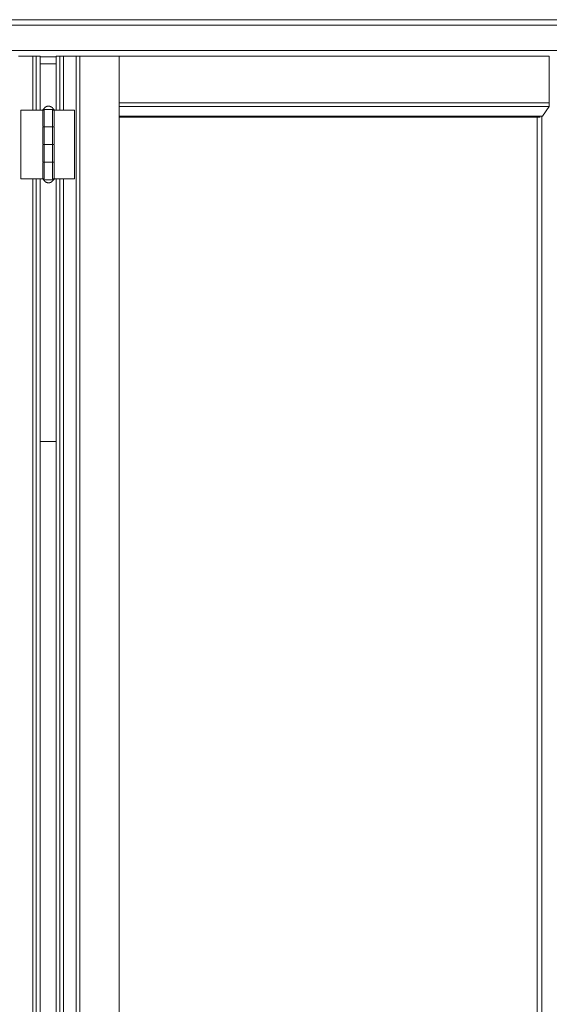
# Model space of a CAD drawing. Header units: inches. Extents: x 424 to 2043, y -237 to 445.
# Tile 938 of 965: x 1002.698 to 1003.451, y 219.55 to 220.95. Entities that reach past the tile are written whole.
import ezdxf

# ---------------------------------------------------------------- set-up
doc = ezdxf.new("R2010")
doc.units = ezdxf.units.IN
doc.header["$MEASUREMENT"] = 0
doc.layers.add('A-DOOR', color=31, linetype='Continuous', lineweight=9)
doc.layers.add('A-WALL', color=113, linetype='Continuous', lineweight=9)

# ---------------------------------------------------------------- blocks, each defined once
blk = doc.blocks.new('5-panel_Bi-fold_external_door_10806 - Type 1-V59-Section 2')
at = {"layer": 'A-DOOR'}
for p, q in [((50.9536, 4.4), (46.0463, 4.4)), ((50.9536, 4.392), (46.0463, 4.392)), ((46.0453, 4.356), (50.9526, 4.356)), ((48.6278, 4.348), (48.6481, 4.348)), ((48.6481, 4.348), (48.6528, 4.348)), ((48.6481, 4.348), (48.6481, 4.2715)), ((48.6528, 4.348), (48.6587, 4.348)), ((48.6528, 4.2715), (48.6528, 4.348)), ((48.6587, 4.348), (48.6587, 4.2715)), ((48.6811, 4.3474), (48.6587, 4.3474)), ((48.6811, 4.348), (48.6865, 4.348)), ((48.6811, 4.2715), (48.6811, 4.348)), ((48.6865, 4.348), (48.6917, 4.348)), ((48.6865, 4.348), (48.6865, 4.2715)), ((48.6917, 4.348), (48.7095, 4.348)), ((48.6917, 4.2715), (48.6917, 4.348)), ((48.7095, 4.348), (48.7149, 4.348)), ((48.7095, 1.6), (48.7095, 4.348)), ((48.7149, 4.348), (48.7709, 4.348)), ((48.7149, 1.6), (48.7149, 4.348)), ((48.7709, 1.6), (48.7709, 4.348)), ((49.3816, 4.348), (48.7709, 4.348)), ((49.3816, 4.348), (49.3816, 4.2816)), ((48.6811, 4.337), (48.6587, 4.337)), ((48.6311, 4.2715), (48.6328, 4.2715)), ((48.6311, 4.1735), (48.6311, 4.2715)), ((48.6328, 4.2715), (48.6349, 4.2715)), ((48.6349, 4.2715), (48.6465, 4.2715)), ((48.6465, 4.2715), (48.6488, 4.2715)), ((48.6488, 4.2715), (48.6512, 4.2715)), ((48.6512, 4.2715), (48.6528, 4.2715)), ((48.6528, 4.2715), (48.6587, 4.2715)), ((48.6587, 4.2715), (48.6643, 4.2715)), ((48.6624, 4.2715), (48.6624, 4.2485)), ((48.6701, 4.2725), (48.6642, 4.2725)), ((48.6643, 4.2715), (48.6643, 4.1735)), ((48.6766, 4.2725), (48.6701, 4.2725)), ((48.676, 4.2715), (48.6811, 4.2715)), ((48.676, 4.1735), (48.676, 4.2715)), ((48.6784, 4.2485), (48.6784, 4.2715)), ((48.6811, 4.2715), (48.6865, 4.2715)), ((48.6865, 4.2715), (48.6881, 4.2715)), ((48.6881, 4.2715), (48.6904, 4.2715)), ((48.6904, 4.2715), (48.6927, 4.2715)), ((48.6927, 4.2715), (48.7033, 4.2715)), ((48.7033, 4.2715), (48.7054, 4.2715)), ((48.7054, 4.2715), (48.7072, 4.2715)), ((48.7072, 4.2715), (48.7072, 4.1735)), ((49.3816, 4.2816), (48.7709, 4.2816)), ((49.3816, 4.2766), (48.7709, 4.2766)), ((49.3816, 4.2766), (49.3722, 4.2627)), ((49.3816, 4.2816), (49.3816, 4.2766)), ((49.3722, 4.2627), (48.7709, 4.2627)), ((49.369, 4.2614), (48.7709, 4.2614)), ((49.3649, 4.2614), (49.3649, 1.7031)), ((49.3713, 4.2627), (49.3713, 1.7018)), ((48.6624, 4.2465), (48.6624, 4.2235)), ((48.6642, 4.2475), (48.6701, 4.2475)), ((48.6707, 4.2475), (48.6645, 4.2475)), ((48.6701, 4.2475), (48.6752, 4.2475)), ((48.6762, 4.2475), (48.6707, 4.2475)), ((48.6784, 4.2235), (48.6784, 4.2465)), ((48.6624, 4.2215), (48.6624, 4.1985)), ((48.6642, 4.2225), (48.6701, 4.2225)), ((48.6707, 4.2225), (48.6645, 4.2225)), ((48.6701, 4.2225), (48.6752, 4.2225)), ((48.6762, 4.2225), (48.6707, 4.2225)), ((48.6784, 4.1985), (48.6784, 4.2215)), ((48.6624, 4.1965), (48.6624, 4.1735)), ((48.6642, 4.1975), (48.6701, 4.1975)), ((48.6707, 4.1975), (48.6645, 4.1975)), ((48.6701, 4.1975), (48.6752, 4.1975)), ((48.6762, 4.1975), (48.6707, 4.1975)), ((48.6784, 4.1735), (48.6784, 4.1965)), ((48.6328, 4.1735), (48.6311, 4.1735)), ((48.6349, 4.1735), (48.6328, 4.1735)), ((48.6465, 4.1735), (48.6349, 4.1735)), ((48.6488, 4.1735), (48.6465, 4.1735)), ((48.6481, 4.1735), (48.6481, 2.849)), ((48.6512, 4.1735), (48.6488, 4.1735)), ((48.6528, 4.1735), (48.6512, 4.1735)), ((48.6587, 4.1735), (48.6528, 4.1735)), ((48.6528, 2.849), (48.6528, 4.1735)), ((48.6643, 4.1735), (48.6587, 4.1735)), ((48.6587, 4.1735), (48.6587, 2.849)), ((48.6642, 4.1725), (48.6701, 4.1725)), ((48.6701, 4.1725), (48.6766, 4.1725)), ((48.6811, 4.1735), (48.676, 4.1735)), ((48.6811, 2.849), (48.6811, 4.1735)), ((48.6865, 4.1735), (48.6811, 4.1735)), ((48.6881, 4.1735), (48.6865, 4.1735)), ((48.6865, 4.1735), (48.6865, 2.849)), ((48.6904, 4.1735), (48.6881, 4.1735)), ((48.6927, 4.1735), (48.6904, 4.1735)), ((48.6917, 2.849), (48.6917, 4.1735)), ((48.7033, 4.1735), (48.6927, 4.1735)), ((48.7054, 4.1735), (48.7033, 4.1735)), ((48.7072, 4.1735), (48.7054, 4.1735))]:
    blk.add_line(p, q, dxfattribs=at)
at = {"layer": 'A-DOOR', "flags": 128}
for points in [[(48.6624, 4.2715), (48.6624, 4.2716), (48.6624, 4.2716), (48.6624, 4.2717), (48.6624, 4.2717), (48.6624, 4.2717), (48.6624, 4.2718), (48.6624, 4.2718), (48.6625, 4.2719), (48.6625, 4.2719), (48.6625, 4.2719), (48.6625, 4.272), (48.6625, 4.272), (48.6625, 4.272), (48.6626, 4.2721), (48.6626, 4.2721), (48.6626, 4.2721), (48.6626, 4.2722), (48.6627, 4.2722), (48.6627, 4.2722), (48.6627, 4.2723), (48.6627, 4.2723), (48.6628, 4.2723), (48.6628, 4.2723), (48.6628, 4.2724), (48.6629, 4.2724), (48.6629, 4.2724), (48.6629, 4.2724), (48.663, 4.2724), (48.663, 4.2725), (48.663, 4.2725), (48.6631, 4.2725), (48.6631, 4.2725), (48.6632, 4.2725), (48.6632, 4.2725), (48.6632, 4.2725), (48.6633, 4.2725), (48.6633, 4.2725), (48.6634, 4.2725), (48.6634, 4.2725), (48.6634, 4.2725)], [(48.6634, 4.2725), (48.6635, 4.2728), (48.6637, 4.2731), (48.6638, 4.2734), (48.664, 4.2736), (48.6642, 4.2739), (48.6644, 4.2741), (48.6646, 4.2743), (48.6648, 4.2746), (48.665, 4.2748), (48.6652, 4.275), (48.6654, 4.2752), (48.6657, 4.2754), (48.6659, 4.2756), (48.6662, 4.2758), (48.6664, 4.2759), (48.6667, 4.2761), (48.667, 4.2762), (48.6673, 4.2764), (48.6675, 4.2765), (48.6678, 4.2766), (48.6681, 4.2767), (48.6684, 4.2768), (48.6687, 4.2768), (48.669, 4.2769), (48.6693, 4.277), (48.6696, 4.277), (48.6699, 4.277), (48.6702, 4.277), (48.6704, 4.277)], [(48.6701, 4.2725), (48.6698, 4.2725), (48.6695, 4.2725), (48.6693, 4.2725), (48.669, 4.2725), (48.6687, 4.2725), (48.6684, 4.2725), (48.6682, 4.2725), (48.6679, 4.2725), (48.6677, 4.2725), (48.6674, 4.2725), (48.6672, 4.2725), (48.6669, 4.2725), (48.6667, 4.2725), (48.6664, 4.2725), (48.6662, 4.2725), (48.666, 4.2725), (48.6658, 4.2725), (48.6656, 4.2725), (48.6654, 4.2725), (48.6652, 4.2725), (48.665, 4.2725), (48.6648, 4.2725), (48.6647, 4.2725), (48.6645, 4.2725), (48.6644, 4.2725), (48.6642, 4.2725), (48.6641, 4.2725), (48.664, 4.2725), (48.6639, 4.2725), (48.6638, 4.2725), (48.6637, 4.2725), (48.6636, 4.2725), (48.6636, 4.2725), (48.6635, 4.2725), (48.6635, 4.2725), (48.6634, 4.2725), (48.6634, 4.2725), (48.6634, 4.2725)], [(48.6634, 4.2725), (48.6634, 4.2725), (48.6634, 4.2725), (48.6635, 4.2725), (48.6635, 4.2725), (48.6635, 4.2725), (48.6636, 4.2725), (48.6637, 4.2725), (48.6638, 4.2725), (48.6639, 4.2725), (48.664, 4.2725), (48.6641, 4.2725), (48.6642, 4.2725), (48.6643, 4.2725), (48.6645, 4.2725), (48.6646, 4.2725), (48.6648, 4.2725), (48.665, 4.2725)], [(48.6774, 4.2725), (48.6774, 4.2725), (48.6774, 4.2725), (48.6774, 4.2725), (48.6773, 4.2725), (48.6773, 4.2725), (48.6772, 4.2725), (48.6771, 4.2725), (48.6771, 4.2725), (48.677, 4.2725), (48.6769, 4.2725), (48.6767, 4.2725), (48.6766, 4.2725), (48.6765, 4.2725), (48.6763, 4.2725), (48.6762, 4.2725), (48.676, 4.2725), (48.6759, 4.2725), (48.6757, 4.2725), (48.6755, 4.2725), (48.6753, 4.2725), (48.6751, 4.2725), (48.6749, 4.2725), (48.6746, 4.2725), (48.6744, 4.2725), (48.6742, 4.2725), (48.674, 4.2725), (48.6737, 4.2725), (48.6735, 4.2725), (48.6732, 4.2725), (48.6729, 4.2725), (48.6727, 4.2725), (48.6724, 4.2725), (48.6721, 4.2725), (48.6719, 4.2725), (48.6716, 4.2725), (48.6713, 4.2725), (48.671, 4.2725), (48.6708, 4.2725), (48.6705, 4.2725), (48.6702, 4.2725), (48.6701, 4.2725)], [(48.6704, 4.277), (48.6707, 4.277), (48.671, 4.277), (48.6713, 4.277), (48.6716, 4.2769), (48.6719, 4.2769), (48.6722, 4.2768), (48.6725, 4.2767), (48.6728, 4.2766), (48.6731, 4.2765), (48.6734, 4.2764), (48.6737, 4.2763), (48.674, 4.2762), (48.6742, 4.276), (48.6745, 4.2759), (48.6748, 4.2757), (48.675, 4.2755), (48.6752, 4.2753), (48.6755, 4.2751), (48.6757, 4.2749), (48.6759, 4.2747), (48.6761, 4.2745), (48.6763, 4.2742), (48.6765, 4.274), (48.6767, 4.2738), (48.6769, 4.2735), (48.677, 4.2732), (48.6772, 4.273), (48.6773, 4.2727), (48.6774, 4.2725)], [(48.676, 4.2725), (48.6762, 4.2725), (48.6763, 4.2725), (48.6765, 4.2725), (48.6766, 4.2725), (48.6767, 4.2725), (48.6768, 4.2725), (48.6769, 4.2725), (48.677, 4.2725), (48.6771, 4.2725), (48.6772, 4.2725), (48.6773, 4.2725), (48.6773, 4.2725), (48.6774, 4.2725), (48.6774, 4.2725), (48.6774, 4.2725), (48.6774, 4.2725)], [(48.6774, 4.2725), (48.6774, 4.2725), (48.6775, 4.2725), (48.6775, 4.2725), (48.6776, 4.2725), (48.6776, 4.2725), (48.6776, 4.2725), (48.6777, 4.2725), (48.6777, 4.2725), (48.6778, 4.2725), (48.6778, 4.2725), (48.6778, 4.2724), (48.6779, 4.2724), (48.6779, 4.2724), (48.6779, 4.2724), (48.678, 4.2724), (48.678, 4.2723), (48.678, 4.2723), (48.6781, 4.2723), (48.6781, 4.2723), (48.6781, 4.2722), (48.6782, 4.2722), (48.6782, 4.2722), (48.6782, 4.2721), (48.6782, 4.2721), (48.6782, 4.2721), (48.6783, 4.272), (48.6783, 4.272), (48.6783, 4.272), (48.6783, 4.2719), (48.6783, 4.2719), (48.6784, 4.2719), (48.6784, 4.2718), (48.6784, 4.2718), (48.6784, 4.2717), (48.6784, 4.2717), (48.6784, 4.2717), (48.6784, 4.2716), (48.6784, 4.2716), (48.6784, 4.2715), (48.6784, 4.2715)], [(48.6634, 4.2475), (48.6634, 4.2475), (48.6633, 4.2475), (48.6633, 4.2475), (48.6632, 4.2476), (48.6632, 4.2476), (48.6632, 4.2476), (48.6631, 4.2476), (48.6631, 4.2476), (48.6631, 4.2476), (48.663, 4.2476), (48.663, 4.2476), (48.6629, 4.2477), (48.6629, 4.2477), (48.6629, 4.2477), (48.6628, 4.2477), (48.6628, 4.2477), (48.6628, 4.2478), (48.6627, 4.2478), (48.6627, 4.2478), (48.6627, 4.2478), (48.6627, 4.2479), (48.6626, 4.2479), (48.6626, 4.2479), (48.6626, 4.248), (48.6626, 4.248), (48.6625, 4.248), (48.6625, 4.2481), (48.6625, 4.2481), (48.6625, 4.2481), (48.6625, 4.2482), (48.6625, 4.2482), (48.6624, 4.2483), (48.6624, 4.2483), (48.6624, 4.2483), (48.6624, 4.2484), (48.6624, 4.2484), (48.6624, 4.2484), (48.6624, 4.2485), (48.6624, 4.2485), (48.6624, 4.2485)], [(48.6624, 4.2465), (48.6624, 4.2466), (48.6624, 4.2466), (48.6624, 4.2467), (48.6624, 4.2467), (48.6624, 4.2467), (48.6624, 4.2468), (48.6624, 4.2468), (48.6625, 4.2469), (48.6625, 4.2469), (48.6625, 4.2469), (48.6625, 4.247), (48.6625, 4.247), (48.6625, 4.247), (48.6626, 4.2471), (48.6626, 4.2471), (48.6626, 4.2471), (48.6626, 4.2472), (48.6627, 4.2472), (48.6627, 4.2472), (48.6627, 4.2473), (48.6627, 4.2473), (48.6628, 4.2473), (48.6628, 4.2473), (48.6628, 4.2474), (48.6629, 4.2474), (48.6629, 4.2474), (48.6629, 4.2474), (48.663, 4.2474), (48.663, 4.2475), (48.663, 4.2475), (48.6631, 4.2475), (48.6631, 4.2475), (48.6632, 4.2475), (48.6632, 4.2475), (48.6632, 4.2475), (48.6633, 4.2475), (48.6633, 4.2475), (48.6634, 4.2475), (48.6634, 4.2475), (48.6634, 4.2475)], [(48.6707, 4.2475), (48.6704, 4.2475), (48.6702, 4.2475), (48.6699, 4.2475), (48.6696, 4.2475), (48.6693, 4.2475), (48.669, 4.2475), (48.6688, 4.2475), (48.6685, 4.2475), (48.6682, 4.2475), (48.668, 4.2475), (48.6677, 4.2475), (48.6674, 4.2475), (48.6672, 4.2475), (48.667, 4.2475), (48.6667, 4.2475), (48.6665, 4.2475), (48.6662, 4.2475), (48.666, 4.2475), (48.6658, 4.2475), (48.6656, 4.2475), (48.6654, 4.2475), (48.6652, 4.2475), (48.665, 4.2475), (48.6649, 4.2475), (48.6647, 4.2475), (48.6645, 4.2475), (48.6644, 4.2475), (48.6642, 4.2475), (48.6641, 4.2475), (48.664, 4.2475), (48.6639, 4.2475), (48.6638, 4.2475), (48.6637, 4.2475), (48.6636, 4.2475), (48.6636, 4.2475), (48.6635, 4.2475), (48.6635, 4.2475), (48.6634, 4.2475), (48.6634, 4.2475), (48.6634, 4.2475)], [(48.6634, 4.2475), (48.6634, 4.2475), (48.6634, 4.2475), (48.6635, 4.2475), (48.6635, 4.2475), (48.6635, 4.2475), (48.6636, 4.2475), (48.6637, 4.2475), (48.6638, 4.2475), (48.6639, 4.2475), (48.664, 4.2475), (48.6641, 4.2475), (48.6642, 4.2475), (48.6643, 4.2475), (48.6645, 4.2475), (48.6646, 4.2475), (48.6648, 4.2475), (48.665, 4.2475), (48.6651, 4.2475), (48.6653, 4.2475), (48.6655, 4.2475), (48.6657, 4.2475), (48.6659, 4.2475), (48.6662, 4.2475), (48.6664, 4.2475), (48.6666, 4.2475), (48.6669, 4.2475), (48.6671, 4.2475), (48.6674, 4.2475), (48.6676, 4.2475), (48.6679, 4.2475), (48.6681, 4.2475), (48.6684, 4.2475), (48.6687, 4.2475), (48.6689, 4.2475), (48.6692, 4.2475), (48.6695, 4.2475), (48.6698, 4.2475), (48.6701, 4.2475), (48.6701, 4.2475)], [(48.6701, 4.2475), (48.6698, 4.2475), (48.6695, 4.2475), (48.6693, 4.2475), (48.669, 4.2475), (48.6687, 4.2475), (48.6684, 4.2475), (48.6682, 4.2475), (48.6679, 4.2475), (48.6677, 4.2475), (48.6674, 4.2475), (48.6672, 4.2475), (48.6669, 4.2475), (48.6667, 4.2475), (48.6664, 4.2475), (48.6662, 4.2475), (48.666, 4.2475), (48.6658, 4.2475), (48.6656, 4.2475), (48.6654, 4.2475), (48.6652, 4.2475), (48.665, 4.2475), (48.6648, 4.2475), (48.6647, 4.2475), (48.6645, 4.2475), (48.6644, 4.2475), (48.6642, 4.2475), (48.6641, 4.2475), (48.664, 4.2475), (48.6639, 4.2475), (48.6638, 4.2475), (48.6637, 4.2475), (48.6636, 4.2475), (48.6636, 4.2475), (48.6635, 4.2475), (48.6635, 4.2475), (48.6634, 4.2475), (48.6634, 4.2475), (48.6634, 4.2475)], [(48.6634, 4.2475), (48.6634, 4.2475), (48.6634, 4.2475), (48.6635, 4.2475), (48.6635, 4.2475), (48.6635, 4.2475), (48.6636, 4.2475), (48.6637, 4.2475), (48.6638, 4.2475), (48.6639, 4.2475), (48.664, 4.2475), (48.6641, 4.2475), (48.6642, 4.2475), (48.6643, 4.2475), (48.6645, 4.2475), (48.6646, 4.2475), (48.6648, 4.2475), (48.665, 4.2475), (48.6651, 4.2475), (48.6653, 4.2475), (48.6655, 4.2475), (48.6657, 4.2475), (48.6659, 4.2475), (48.6662, 4.2475), (48.6664, 4.2475), (48.6666, 4.2475), (48.6669, 4.2475), (48.6671, 4.2475), (48.6674, 4.2475), (48.6676, 4.2475), (48.6679, 4.2475), (48.6681, 4.2475), (48.6684, 4.2475), (48.6687, 4.2475), (48.6689, 4.2475), (48.6692, 4.2475), (48.6695, 4.2475), (48.6698, 4.2475), (48.6701, 4.2475), (48.6703, 4.2475), (48.6706, 4.2475), (48.6707, 4.2475)], [(48.6701, 4.2475), (48.6704, 4.2475), (48.6707, 4.2475), (48.6709, 4.2475), (48.6712, 4.2475), (48.6715, 4.2475), (48.6718, 4.2475), (48.672, 4.2475), (48.6723, 4.2475), (48.6726, 4.2475), (48.6728, 4.2475), (48.6731, 4.2475), (48.6734, 4.2475), (48.6736, 4.2475), (48.6739, 4.2475), (48.6741, 4.2475), (48.6743, 4.2475), (48.6746, 4.2475), (48.6748, 4.2475), (48.675, 4.2475), (48.6752, 4.2475), (48.6754, 4.2475), (48.6756, 4.2475), (48.6758, 4.2475), (48.676, 4.2475), (48.6761, 4.2475), (48.6763, 4.2475), (48.6764, 4.2475), (48.6766, 4.2475), (48.6767, 4.2475), (48.6768, 4.2475), (48.6769, 4.2475), (48.677, 4.2475), (48.6771, 4.2475), (48.6772, 4.2475), (48.6772, 4.2475), (48.6773, 4.2475), (48.6773, 4.2475), (48.6774, 4.2475), (48.6774, 4.2475), (48.6774, 4.2475)], [(48.6774, 4.2475), (48.6774, 4.2475), (48.6774, 4.2475), (48.6774, 4.2475), (48.6773, 4.2475), (48.6773, 4.2475), (48.6772, 4.2475), (48.6771, 4.2475), (48.6771, 4.2475), (48.677, 4.2475), (48.6769, 4.2475), (48.6767, 4.2475), (48.6766, 4.2475), (48.6765, 4.2475), (48.6763, 4.2475), (48.6762, 4.2475), (48.676, 4.2475), (48.6759, 4.2475), (48.6757, 4.2475), (48.6755, 4.2475), (48.6753, 4.2475), (48.6751, 4.2475), (48.6749, 4.2475), (48.6746, 4.2475), (48.6744, 4.2475), (48.6742, 4.2475), (48.674, 4.2475), (48.6737, 4.2475), (48.6735, 4.2475), (48.6732, 4.2475), (48.6729, 4.2475), (48.6727, 4.2475), (48.6724, 4.2475), (48.6721, 4.2475), (48.6719, 4.2475), (48.6716, 4.2475), (48.6713, 4.2475), (48.671, 4.2475), (48.6708, 4.2475), (48.6705, 4.2475), (48.6702, 4.2475), (48.6701, 4.2475)], [(48.676, 4.2475), (48.6759, 4.2475), (48.6757, 4.2475), (48.6755, 4.2475), (48.6753, 4.2475), (48.6751, 4.2475), (48.6749, 4.2475), (48.6746, 4.2475), (48.6744, 4.2475), (48.6742, 4.2475), (48.674, 4.2475), (48.6737, 4.2475), (48.6735, 4.2475), (48.6732, 4.2475), (48.6729, 4.2475), (48.6727, 4.2475), (48.6724, 4.2475), (48.6721, 4.2475), (48.6719, 4.2475), (48.6716, 4.2475), (48.6713, 4.2475), (48.671, 4.2475), (48.6708, 4.2475), (48.6707, 4.2475)], [(48.6707, 4.2475), (48.671, 4.2475), (48.6713, 4.2475), (48.6715, 4.2475), (48.6718, 4.2475), (48.6721, 4.2475), (48.6724, 4.2475), (48.6726, 4.2475), (48.6729, 4.2475), (48.6732, 4.2475), (48.6734, 4.2475), (48.6737, 4.2475), (48.6739, 4.2475), (48.6741, 4.2475), (48.6744, 4.2475), (48.6746, 4.2475), (48.6748, 4.2475), (48.675, 4.2475), (48.6752, 4.2475), (48.6754, 4.2475), (48.6756, 4.2475), (48.6758, 4.2475), (48.676, 4.2475)], [(48.6774, 4.2475), (48.6774, 4.2475), (48.6774, 4.2475), (48.6774, 4.2475), (48.6773, 4.2475), (48.6773, 4.2475), (48.6772, 4.2475), (48.6771, 4.2475), (48.6771, 4.2475), (48.677, 4.2475), (48.6769, 4.2475), (48.6767, 4.2475), (48.6766, 4.2475), (48.6765, 4.2475), (48.6763, 4.2475)], [(48.6765, 4.2475), (48.6766, 4.2475), (48.6767, 4.2475), (48.6768, 4.2475), (48.6769, 4.2475), (48.677, 4.2475), (48.6771, 4.2475), (48.6772, 4.2475), (48.6773, 4.2475), (48.6773, 4.2475), (48.6774, 4.2475), (48.6774, 4.2475), (48.6774, 4.2475), (48.6774, 4.2475)], [(48.6784, 4.2485), (48.6784, 4.2485), (48.6784, 4.2485), (48.6784, 4.2484), (48.6784, 4.2484), (48.6784, 4.2483), (48.6784, 4.2483), (48.6784, 4.2483), (48.6784, 4.2482), (48.6783, 4.2482), (48.6783, 4.2481), (48.6783, 4.2481), (48.6783, 4.2481), (48.6783, 4.248), (48.6783, 4.248), (48.6782, 4.248), (48.6782, 4.2479), (48.6782, 4.2479), (48.6782, 4.2479), (48.6781, 4.2479), (48.6781, 4.2478), (48.6781, 4.2478), (48.678, 4.2478), (48.678, 4.2477), (48.678, 4.2477), (48.6779, 4.2477), (48.6779, 4.2477), (48.6779, 4.2477), (48.6778, 4.2476), (48.6778, 4.2476), (48.6778, 4.2476), (48.6777, 4.2476), (48.6777, 4.2476), (48.6777, 4.2476), (48.6776, 4.2476), (48.6776, 4.2476), (48.6775, 4.2475), (48.6775, 4.2475), (48.6775, 4.2475), (48.6774, 4.2475), (48.6774, 4.2475)], [(48.6774, 4.2475), (48.6774, 4.2475), (48.6775, 4.2475), (48.6775, 4.2475), (48.6776, 4.2475), (48.6776, 4.2475), (48.6776, 4.2475), (48.6777, 4.2475), (48.6777, 4.2475), (48.6778, 4.2475), (48.6778, 4.2475), (48.6778, 4.2474), (48.6779, 4.2474), (48.6779, 4.2474), (48.6779, 4.2474), (48.678, 4.2474), (48.678, 4.2473), (48.678, 4.2473), (48.6781, 4.2473), (48.6781, 4.2473), (48.6781, 4.2472), (48.6782, 4.2472), (48.6782, 4.2472), (48.6782, 4.2471), (48.6782, 4.2471), (48.6782, 4.2471), (48.6783, 4.247), (48.6783, 4.247), (48.6783, 4.247), (48.6783, 4.2469), (48.6783, 4.2469), (48.6784, 4.2469), (48.6784, 4.2468), (48.6784, 4.2468), (48.6784, 4.2467), (48.6784, 4.2467), (48.6784, 4.2467), (48.6784, 4.2466), (48.6784, 4.2466), (48.6784, 4.2465), (48.6784, 4.2465)], [(48.6634, 4.2225), (48.6634, 4.2225), (48.6633, 4.2225), (48.6633, 4.2225), (48.6632, 4.2226), (48.6632, 4.2226), (48.6632, 4.2226), (48.6631, 4.2226), (48.6631, 4.2226), (48.6631, 4.2226), (48.663, 4.2226), (48.663, 4.2226), (48.6629, 4.2227), (48.6629, 4.2227), (48.6629, 4.2227), (48.6628, 4.2227), (48.6628, 4.2227), (48.6628, 4.2228), (48.6627, 4.2228), (48.6627, 4.2228), (48.6627, 4.2228), (48.6627, 4.2229), (48.6626, 4.2229), (48.6626, 4.2229), (48.6626, 4.223), (48.6626, 4.223), (48.6625, 4.223), (48.6625, 4.2231), (48.6625, 4.2231), (48.6625, 4.2231), (48.6625, 4.2232), (48.6625, 4.2232), (48.6624, 4.2233), (48.6624, 4.2233), (48.6624, 4.2233), (48.6624, 4.2234), (48.6624, 4.2234), (48.6624, 4.2234), (48.6624, 4.2235), (48.6624, 4.2235), (48.6624, 4.2235)], [(48.6624, 4.2215), (48.6624, 4.2216), (48.6624, 4.2216), (48.6624, 4.2217), (48.6624, 4.2217), (48.6624, 4.2217), (48.6624, 4.2218), (48.6624, 4.2218), (48.6625, 4.2219), (48.6625, 4.2219), (48.6625, 4.2219), (48.6625, 4.222), (48.6625, 4.222), (48.6625, 4.222), (48.6626, 4.2221), (48.6626, 4.2221), (48.6626, 4.2221), (48.6626, 4.2222), (48.6627, 4.2222), (48.6627, 4.2222), (48.6627, 4.2223), (48.6627, 4.2223), (48.6628, 4.2223), (48.6628, 4.2223), (48.6628, 4.2224), (48.6629, 4.2224), (48.6629, 4.2224), (48.6629, 4.2224), (48.663, 4.2224), (48.663, 4.2225), (48.663, 4.2225), (48.6631, 4.2225), (48.6631, 4.2225), (48.6632, 4.2225), (48.6632, 4.2225), (48.6632, 4.2225), (48.6633, 4.2225), (48.6633, 4.2225), (48.6634, 4.2225), (48.6634, 4.2225), (48.6634, 4.2225)], [(48.6707, 4.2225), (48.6704, 4.2225), (48.6702, 4.2225), (48.6699, 4.2225), (48.6696, 4.2225), (48.6693, 4.2225), (48.669, 4.2225), (48.6688, 4.2225), (48.6685, 4.2225), (48.6682, 4.2225), (48.668, 4.2225), (48.6677, 4.2225), (48.6674, 4.2225), (48.6672, 4.2225), (48.667, 4.2225), (48.6667, 4.2225), (48.6665, 4.2225), (48.6662, 4.2225), (48.666, 4.2225), (48.6658, 4.2225), (48.6656, 4.2225), (48.6654, 4.2225), (48.6652, 4.2225), (48.665, 4.2225), (48.6649, 4.2225), (48.6647, 4.2225), (48.6645, 4.2225), (48.6644, 4.2225), (48.6642, 4.2225), (48.6641, 4.2225), (48.664, 4.2225), (48.6639, 4.2225), (48.6638, 4.2225), (48.6637, 4.2225), (48.6636, 4.2225), (48.6636, 4.2225), (48.6635, 4.2225), (48.6635, 4.2225), (48.6634, 4.2225), (48.6634, 4.2225), (48.6634, 4.2225)], [(48.6634, 4.2225), (48.6634, 4.2225), (48.6634, 4.2225), (48.6635, 4.2225), (48.6635, 4.2225), (48.6635, 4.2225), (48.6636, 4.2225), (48.6637, 4.2225), (48.6638, 4.2225), (48.6639, 4.2225), (48.664, 4.2225), (48.6641, 4.2225), (48.6642, 4.2225), (48.6643, 4.2225), (48.6645, 4.2225), (48.6646, 4.2225), (48.6648, 4.2225), (48.665, 4.2225), (48.6651, 4.2225), (48.6653, 4.2225), (48.6655, 4.2225), (48.6657, 4.2225), (48.6659, 4.2225), (48.6662, 4.2225), (48.6664, 4.2225), (48.6666, 4.2225), (48.6669, 4.2225), (48.6671, 4.2225), (48.6674, 4.2225), (48.6676, 4.2225), (48.6679, 4.2225), (48.6681, 4.2225), (48.6684, 4.2225), (48.6687, 4.2225), (48.6689, 4.2225), (48.6692, 4.2225), (48.6695, 4.2225), (48.6698, 4.2225), (48.6701, 4.2225), (48.6701, 4.2225)], [(48.6701, 4.2225), (48.6698, 4.2225), (48.6695, 4.2225), (48.6693, 4.2225), (48.669, 4.2225), (48.6687, 4.2225), (48.6684, 4.2225), (48.6682, 4.2225), (48.6679, 4.2225), (48.6677, 4.2225), (48.6674, 4.2225), (48.6672, 4.2225), (48.6669, 4.2225), (48.6667, 4.2225), (48.6664, 4.2225), (48.6662, 4.2225), (48.666, 4.2225), (48.6658, 4.2225), (48.6656, 4.2225), (48.6654, 4.2225), (48.6652, 4.2225), (48.665, 4.2225), (48.6648, 4.2225), (48.6647, 4.2225), (48.6645, 4.2225), (48.6644, 4.2225), (48.6642, 4.2225), (48.6641, 4.2225), (48.664, 4.2225), (48.6639, 4.2225), (48.6638, 4.2225), (48.6637, 4.2225), (48.6636, 4.2225), (48.6636, 4.2225), (48.6635, 4.2225), (48.6635, 4.2225), (48.6634, 4.2225), (48.6634, 4.2225), (48.6634, 4.2225)], [(48.6634, 4.2225), (48.6634, 4.2225), (48.6634, 4.2225), (48.6635, 4.2225), (48.6635, 4.2225), (48.6635, 4.2225), (48.6636, 4.2225), (48.6637, 4.2225), (48.6638, 4.2225), (48.6639, 4.2225), (48.664, 4.2225), (48.6641, 4.2225), (48.6642, 4.2225), (48.6643, 4.2225), (48.6645, 4.2225), (48.6646, 4.2225), (48.6648, 4.2225), (48.665, 4.2225), (48.6651, 4.2225), (48.6653, 4.2225), (48.6655, 4.2225), (48.6657, 4.2225), (48.6659, 4.2225), (48.6662, 4.2225), (48.6664, 4.2225), (48.6666, 4.2225), (48.6669, 4.2225), (48.6671, 4.2225), (48.6674, 4.2225), (48.6676, 4.2225), (48.6679, 4.2225), (48.6681, 4.2225), (48.6684, 4.2225), (48.6687, 4.2225), (48.6689, 4.2225), (48.6692, 4.2225), (48.6695, 4.2225), (48.6698, 4.2225), (48.6701, 4.2225), (48.6703, 4.2225), (48.6706, 4.2225), (48.6707, 4.2225)], [(48.6701, 4.2225), (48.6704, 4.2225), (48.6707, 4.2225), (48.6709, 4.2225), (48.6712, 4.2225), (48.6715, 4.2225), (48.6718, 4.2225), (48.672, 4.2225), (48.6723, 4.2225), (48.6726, 4.2225), (48.6728, 4.2225), (48.6731, 4.2225), (48.6734, 4.2225), (48.6736, 4.2225), (48.6739, 4.2225), (48.6741, 4.2225), (48.6743, 4.2225), (48.6746, 4.2225), (48.6748, 4.2225), (48.675, 4.2225), (48.6752, 4.2225), (48.6754, 4.2225), (48.6756, 4.2225), (48.6758, 4.2225), (48.676, 4.2225), (48.6761, 4.2225), (48.6763, 4.2225), (48.6764, 4.2225), (48.6766, 4.2225), (48.6767, 4.2225), (48.6768, 4.2225), (48.6769, 4.2225), (48.677, 4.2225), (48.6771, 4.2225), (48.6772, 4.2225), (48.6772, 4.2225), (48.6773, 4.2225), (48.6773, 4.2225), (48.6774, 4.2225), (48.6774, 4.2225), (48.6774, 4.2225)], [(48.6774, 4.2225), (48.6774, 4.2225), (48.6774, 4.2225), (48.6774, 4.2225), (48.6773, 4.2225), (48.6773, 4.2225), (48.6772, 4.2225), (48.6771, 4.2225), (48.6771, 4.2225), (48.677, 4.2225), (48.6769, 4.2225), (48.6767, 4.2225), (48.6766, 4.2225), (48.6765, 4.2225), (48.6763, 4.2225), (48.6762, 4.2225), (48.676, 4.2225), (48.6759, 4.2225), (48.6757, 4.2225), (48.6755, 4.2225), (48.6753, 4.2225), (48.6751, 4.2225), (48.6749, 4.2225), (48.6746, 4.2225), (48.6744, 4.2225), (48.6742, 4.2225), (48.674, 4.2225), (48.6737, 4.2225), (48.6735, 4.2225), (48.6732, 4.2225), (48.6729, 4.2225), (48.6727, 4.2225), (48.6724, 4.2225), (48.6721, 4.2225), (48.6719, 4.2225), (48.6716, 4.2225), (48.6713, 4.2225), (48.671, 4.2225), (48.6708, 4.2225), (48.6705, 4.2225), (48.6702, 4.2225), (48.6701, 4.2225)], [(48.676, 4.2225), (48.6759, 4.2225), (48.6757, 4.2225), (48.6755, 4.2225), (48.6753, 4.2225), (48.6751, 4.2225), (48.6749, 4.2225), (48.6746, 4.2225), (48.6744, 4.2225), (48.6742, 4.2225), (48.674, 4.2225), (48.6737, 4.2225), (48.6735, 4.2225), (48.6732, 4.2225), (48.6729, 4.2225), (48.6727, 4.2225), (48.6724, 4.2225), (48.6721, 4.2225), (48.6719, 4.2225), (48.6716, 4.2225), (48.6713, 4.2225), (48.671, 4.2225), (48.6708, 4.2225), (48.6707, 4.2225)], [(48.6707, 4.2225), (48.671, 4.2225), (48.6713, 4.2225), (48.6715, 4.2225), (48.6718, 4.2225), (48.6721, 4.2225), (48.6724, 4.2225), (48.6726, 4.2225), (48.6729, 4.2225), (48.6732, 4.2225), (48.6734, 4.2225), (48.6737, 4.2225), (48.6739, 4.2225), (48.6741, 4.2225), (48.6744, 4.2225), (48.6746, 4.2225), (48.6748, 4.2225), (48.675, 4.2225), (48.6752, 4.2225), (48.6754, 4.2225), (48.6756, 4.2225), (48.6758, 4.2225), (48.676, 4.2225)], [(48.6774, 4.2225), (48.6774, 4.2225), (48.6774, 4.2225), (48.6774, 4.2225), (48.6773, 4.2225), (48.6773, 4.2225), (48.6772, 4.2225), (48.6771, 4.2225), (48.6771, 4.2225), (48.677, 4.2225), (48.6769, 4.2225), (48.6767, 4.2225), (48.6766, 4.2225), (48.6765, 4.2225), (48.6763, 4.2225)], [(48.6765, 4.2225), (48.6766, 4.2225), (48.6767, 4.2225), (48.6768, 4.2225), (48.6769, 4.2225), (48.677, 4.2225), (48.6771, 4.2225), (48.6772, 4.2225), (48.6773, 4.2225), (48.6773, 4.2225), (48.6774, 4.2225), (48.6774, 4.2225), (48.6774, 4.2225), (48.6774, 4.2225)], [(48.6784, 4.2235), (48.6784, 4.2235), (48.6784, 4.2235), (48.6784, 4.2234), (48.6784, 4.2234), (48.6784, 4.2233), (48.6784, 4.2233), (48.6784, 4.2233), (48.6784, 4.2232), (48.6783, 4.2232), (48.6783, 4.2231), (48.6783, 4.2231), (48.6783, 4.2231), (48.6783, 4.223), (48.6783, 4.223), (48.6782, 4.223), (48.6782, 4.2229), (48.6782, 4.2229), (48.6782, 4.2229), (48.6781, 4.2229), (48.6781, 4.2228), (48.6781, 4.2228), (48.678, 4.2228), (48.678, 4.2227), (48.678, 4.2227), (48.6779, 4.2227), (48.6779, 4.2227), (48.6779, 4.2227), (48.6778, 4.2226), (48.6778, 4.2226), (48.6778, 4.2226), (48.6777, 4.2226), (48.6777, 4.2226), (48.6777, 4.2226), (48.6776, 4.2226), (48.6776, 4.2226), (48.6775, 4.2225), (48.6775, 4.2225), (48.6775, 4.2225), (48.6774, 4.2225), (48.6774, 4.2225)], [(48.6774, 4.2225), (48.6774, 4.2225), (48.6775, 4.2225), (48.6775, 4.2225), (48.6776, 4.2225), (48.6776, 4.2225), (48.6776, 4.2225), (48.6777, 4.2225), (48.6777, 4.2225), (48.6778, 4.2225), (48.6778, 4.2225), (48.6778, 4.2224), (48.6779, 4.2224), (48.6779, 4.2224), (48.6779, 4.2224), (48.678, 4.2224), (48.678, 4.2223), (48.678, 4.2223), (48.6781, 4.2223), (48.6781, 4.2223), (48.6781, 4.2222), (48.6782, 4.2222), (48.6782, 4.2222), (48.6782, 4.2221), (48.6782, 4.2221), (48.6782, 4.2221), (48.6783, 4.222), (48.6783, 4.222), (48.6783, 4.222), (48.6783, 4.2219), (48.6783, 4.2219), (48.6784, 4.2219), (48.6784, 4.2218), (48.6784, 4.2218), (48.6784, 4.2217), (48.6784, 4.2217), (48.6784, 4.2217), (48.6784, 4.2216), (48.6784, 4.2216), (48.6784, 4.2215), (48.6784, 4.2215)], [(48.6634, 4.1975), (48.6634, 4.1975), (48.6633, 4.1975), (48.6633, 4.1975), (48.6632, 4.1976), (48.6632, 4.1976), (48.6632, 4.1976), (48.6631, 4.1976), (48.6631, 4.1976), (48.6631, 4.1976), (48.663, 4.1976), (48.663, 4.1976), (48.6629, 4.1977), (48.6629, 4.1977), (48.6629, 4.1977), (48.6628, 4.1977), (48.6628, 4.1977), (48.6628, 4.1978), (48.6627, 4.1978), (48.6627, 4.1978), (48.6627, 4.1978), (48.6627, 4.1979), (48.6626, 4.1979), (48.6626, 4.1979), (48.6626, 4.198), (48.6626, 4.198), (48.6625, 4.198), (48.6625, 4.1981), (48.6625, 4.1981), (48.6625, 4.1981), (48.6625, 4.1982), (48.6625, 4.1982), (48.6624, 4.1983), (48.6624, 4.1983), (48.6624, 4.1983), (48.6624, 4.1984), (48.6624, 4.1984), (48.6624, 4.1984), (48.6624, 4.1985), (48.6624, 4.1985), (48.6624, 4.1985)], [(48.6624, 4.1965), (48.6624, 4.1966), (48.6624, 4.1966), (48.6624, 4.1967), (48.6624, 4.1967), (48.6624, 4.1967), (48.6624, 4.1968), (48.6624, 4.1968), (48.6625, 4.1969), (48.6625, 4.1969), (48.6625, 4.1969), (48.6625, 4.197), (48.6625, 4.197), (48.6625, 4.197), (48.6626, 4.1971), (48.6626, 4.1971), (48.6626, 4.1971), (48.6626, 4.1972), (48.6627, 4.1972), (48.6627, 4.1972), (48.6627, 4.1973), (48.6627, 4.1973), (48.6628, 4.1973), (48.6628, 4.1973), (48.6628, 4.1974), (48.6629, 4.1974), (48.6629, 4.1974), (48.6629, 4.1974), (48.663, 4.1974), (48.663, 4.1975), (48.663, 4.1975), (48.6631, 4.1975), (48.6631, 4.1975), (48.6632, 4.1975), (48.6632, 4.1975), (48.6632, 4.1975), (48.6633, 4.1975), (48.6633, 4.1975), (48.6634, 4.1975), (48.6634, 4.1975), (48.6634, 4.1975)], [(48.6707, 4.1975), (48.6704, 4.1975), (48.6702, 4.1975), (48.6699, 4.1975), (48.6696, 4.1975), (48.6693, 4.1975), (48.669, 4.1975), (48.6688, 4.1975), (48.6685, 4.1975), (48.6682, 4.1975), (48.668, 4.1975), (48.6677, 4.1975), (48.6674, 4.1975), (48.6672, 4.1975), (48.667, 4.1975), (48.6667, 4.1975), (48.6665, 4.1975), (48.6662, 4.1975), (48.666, 4.1975), (48.6658, 4.1975), (48.6656, 4.1975), (48.6654, 4.1975), (48.6652, 4.1975), (48.665, 4.1975), (48.6649, 4.1975), (48.6647, 4.1975), (48.6645, 4.1975), (48.6644, 4.1975), (48.6642, 4.1975), (48.6641, 4.1975), (48.664, 4.1975), (48.6639, 4.1975), (48.6638, 4.1975), (48.6637, 4.1975), (48.6636, 4.1975), (48.6636, 4.1975), (48.6635, 4.1975), (48.6635, 4.1975), (48.6634, 4.1975), (48.6634, 4.1975), (48.6634, 4.1975)], [(48.6634, 4.1975), (48.6634, 4.1975), (48.6634, 4.1975), (48.6635, 4.1975), (48.6635, 4.1975), (48.6635, 4.1975), (48.6636, 4.1975), (48.6637, 4.1975), (48.6638, 4.1975), (48.6639, 4.1975), (48.664, 4.1975), (48.6641, 4.1975), (48.6642, 4.1975), (48.6643, 4.1975), (48.6645, 4.1975), (48.6646, 4.1975), (48.6648, 4.1975), (48.665, 4.1975), (48.6651, 4.1975), (48.6653, 4.1975), (48.6655, 4.1975), (48.6657, 4.1975), (48.6659, 4.1975), (48.6662, 4.1975), (48.6664, 4.1975), (48.6666, 4.1975), (48.6669, 4.1975), (48.6671, 4.1975), (48.6674, 4.1975), (48.6676, 4.1975), (48.6679, 4.1975), (48.6681, 4.1975), (48.6684, 4.1975), (48.6687, 4.1975), (48.6689, 4.1975), (48.6692, 4.1975), (48.6695, 4.1975), (48.6698, 4.1975), (48.6701, 4.1975), (48.6701, 4.1975)], [(48.6701, 4.1975), (48.6698, 4.1975), (48.6695, 4.1975), (48.6693, 4.1975), (48.669, 4.1975), (48.6687, 4.1975), (48.6684, 4.1975), (48.6682, 4.1975), (48.6679, 4.1975), (48.6677, 4.1975), (48.6674, 4.1975), (48.6672, 4.1975), (48.6669, 4.1975), (48.6667, 4.1975), (48.6664, 4.1975), (48.6662, 4.1975), (48.666, 4.1975), (48.6658, 4.1975), (48.6656, 4.1975), (48.6654, 4.1975), (48.6652, 4.1975), (48.665, 4.1975), (48.6648, 4.1975), (48.6647, 4.1975), (48.6645, 4.1975), (48.6644, 4.1975), (48.6642, 4.1975), (48.6641, 4.1975), (48.664, 4.1975), (48.6639, 4.1975), (48.6638, 4.1975), (48.6637, 4.1975), (48.6636, 4.1975), (48.6636, 4.1975), (48.6635, 4.1975), (48.6635, 4.1975), (48.6634, 4.1975), (48.6634, 4.1975), (48.6634, 4.1975)], [(48.6634, 4.1975), (48.6634, 4.1975), (48.6634, 4.1975), (48.6635, 4.1975), (48.6635, 4.1975), (48.6635, 4.1975), (48.6636, 4.1975), (48.6637, 4.1975), (48.6638, 4.1975), (48.6639, 4.1975), (48.664, 4.1975), (48.6641, 4.1975), (48.6642, 4.1975), (48.6643, 4.1975), (48.6645, 4.1975), (48.6646, 4.1975), (48.6648, 4.1975), (48.665, 4.1975), (48.6651, 4.1975), (48.6653, 4.1975), (48.6655, 4.1975), (48.6657, 4.1975), (48.6659, 4.1975), (48.6662, 4.1975), (48.6664, 4.1975), (48.6666, 4.1975), (48.6669, 4.1975), (48.6671, 4.1975), (48.6674, 4.1975), (48.6676, 4.1975), (48.6679, 4.1975), (48.6681, 4.1975), (48.6684, 4.1975), (48.6687, 4.1975), (48.6689, 4.1975), (48.6692, 4.1975), (48.6695, 4.1975), (48.6698, 4.1975), (48.6701, 4.1975), (48.6703, 4.1975), (48.6706, 4.1975), (48.6707, 4.1975)], [(48.6701, 4.1975), (48.6704, 4.1975), (48.6707, 4.1975), (48.6709, 4.1975), (48.6712, 4.1975), (48.6715, 4.1975), (48.6718, 4.1975), (48.672, 4.1975), (48.6723, 4.1975), (48.6726, 4.1975), (48.6728, 4.1975), (48.6731, 4.1975), (48.6734, 4.1975), (48.6736, 4.1975), (48.6739, 4.1975), (48.6741, 4.1975), (48.6743, 4.1975), (48.6746, 4.1975), (48.6748, 4.1975), (48.675, 4.1975), (48.6752, 4.1975), (48.6754, 4.1975), (48.6756, 4.1975), (48.6758, 4.1975), (48.676, 4.1975), (48.6761, 4.1975), (48.6763, 4.1975), (48.6764, 4.1975), (48.6766, 4.1975), (48.6767, 4.1975), (48.6768, 4.1975), (48.6769, 4.1975), (48.677, 4.1975), (48.6771, 4.1975), (48.6772, 4.1975), (48.6772, 4.1975), (48.6773, 4.1975), (48.6773, 4.1975), (48.6774, 4.1975), (48.6774, 4.1975), (48.6774, 4.1975)], [(48.6774, 4.1975), (48.6774, 4.1975), (48.6774, 4.1975), (48.6774, 4.1975), (48.6773, 4.1975), (48.6773, 4.1975), (48.6772, 4.1975), (48.6771, 4.1975), (48.6771, 4.1975), (48.677, 4.1975), (48.6769, 4.1975), (48.6767, 4.1975), (48.6766, 4.1975), (48.6765, 4.1975), (48.6763, 4.1975), (48.6762, 4.1975), (48.676, 4.1975), (48.6759, 4.1975), (48.6757, 4.1975), (48.6755, 4.1975), (48.6753, 4.1975), (48.6751, 4.1975), (48.6749, 4.1975), (48.6746, 4.1975), (48.6744, 4.1975), (48.6742, 4.1975), (48.674, 4.1975), (48.6737, 4.1975), (48.6735, 4.1975), (48.6732, 4.1975), (48.6729, 4.1975), (48.6727, 4.1975), (48.6724, 4.1975), (48.6721, 4.1975), (48.6719, 4.1975), (48.6716, 4.1975), (48.6713, 4.1975), (48.671, 4.1975), (48.6708, 4.1975), (48.6705, 4.1975), (48.6702, 4.1975), (48.6701, 4.1975)], [(48.676, 4.1975), (48.6759, 4.1975), (48.6757, 4.1975), (48.6755, 4.1975), (48.6753, 4.1975), (48.6751, 4.1975), (48.6749, 4.1975), (48.6746, 4.1975), (48.6744, 4.1975), (48.6742, 4.1975), (48.674, 4.1975), (48.6737, 4.1975), (48.6735, 4.1975), (48.6732, 4.1975), (48.6729, 4.1975), (48.6727, 4.1975), (48.6724, 4.1975), (48.6721, 4.1975), (48.6719, 4.1975), (48.6716, 4.1975), (48.6713, 4.1975), (48.671, 4.1975), (48.6708, 4.1975), (48.6707, 4.1975)], [(48.6707, 4.1975), (48.671, 4.1975), (48.6713, 4.1975), (48.6715, 4.1975), (48.6718, 4.1975), (48.6721, 4.1975), (48.6724, 4.1975), (48.6726, 4.1975), (48.6729, 4.1975), (48.6732, 4.1975), (48.6734, 4.1975), (48.6737, 4.1975), (48.6739, 4.1975), (48.6741, 4.1975), (48.6744, 4.1975), (48.6746, 4.1975), (48.6748, 4.1975), (48.675, 4.1975), (48.6752, 4.1975), (48.6754, 4.1975), (48.6756, 4.1975), (48.6758, 4.1975), (48.676, 4.1975)], [(48.6774, 4.1975), (48.6774, 4.1975), (48.6774, 4.1975), (48.6774, 4.1975), (48.6773, 4.1975), (48.6773, 4.1975), (48.6772, 4.1975), (48.6771, 4.1975), (48.6771, 4.1975), (48.677, 4.1975), (48.6769, 4.1975), (48.6767, 4.1975), (48.6766, 4.1975), (48.6765, 4.1975), (48.6763, 4.1975)], [(48.6765, 4.1975), (48.6766, 4.1975), (48.6767, 4.1975), (48.6768, 4.1975), (48.6769, 4.1975), (48.677, 4.1975), (48.6771, 4.1975), (48.6772, 4.1975), (48.6773, 4.1975), (48.6773, 4.1975), (48.6774, 4.1975), (48.6774, 4.1975), (48.6774, 4.1975), (48.6774, 4.1975)], [(48.6784, 4.1985), (48.6784, 4.1985), (48.6784, 4.1985), (48.6784, 4.1984), (48.6784, 4.1984), (48.6784, 4.1983), (48.6784, 4.1983), (48.6784, 4.1983), (48.6784, 4.1982), (48.6783, 4.1982), (48.6783, 4.1981), (48.6783, 4.1981), (48.6783, 4.1981), (48.6783, 4.198), (48.6783, 4.198), (48.6782, 4.198), (48.6782, 4.1979), (48.6782, 4.1979), (48.6782, 4.1979), (48.6781, 4.1979), (48.6781, 4.1978), (48.6781, 4.1978), (48.678, 4.1978), (48.678, 4.1977), (48.678, 4.1977), (48.6779, 4.1977), (48.6779, 4.1977), (48.6779, 4.1977), (48.6778, 4.1976), (48.6778, 4.1976), (48.6778, 4.1976), (48.6777, 4.1976), (48.6777, 4.1976), (48.6777, 4.1976), (48.6776, 4.1976), (48.6776, 4.1976), (48.6775, 4.1975), (48.6775, 4.1975), (48.6775, 4.1975), (48.6774, 4.1975), (48.6774, 4.1975)], [(48.6774, 4.1975), (48.6774, 4.1975), (48.6775, 4.1975), (48.6775, 4.1975), (48.6776, 4.1975), (48.6776, 4.1975), (48.6776, 4.1975), (48.6777, 4.1975), (48.6777, 4.1975), (48.6778, 4.1975), (48.6778, 4.1975), (48.6778, 4.1974), (48.6779, 4.1974), (48.6779, 4.1974), (48.6779, 4.1974), (48.678, 4.1974), (48.678, 4.1973), (48.678, 4.1973), (48.6781, 4.1973), (48.6781, 4.1973), (48.6781, 4.1972), (48.6782, 4.1972), (48.6782, 4.1972), (48.6782, 4.1971), (48.6782, 4.1971), (48.6782, 4.1971), (48.6783, 4.197), (48.6783, 4.197), (48.6783, 4.197), (48.6783, 4.1969), (48.6783, 4.1969), (48.6784, 4.1969), (48.6784, 4.1968), (48.6784, 4.1968), (48.6784, 4.1967), (48.6784, 4.1967), (48.6784, 4.1967), (48.6784, 4.1966), (48.6784, 4.1966), (48.6784, 4.1965), (48.6784, 4.1965)], [(48.6634, 4.1725), (48.6634, 4.1725), (48.6633, 4.1725), (48.6633, 4.1725), (48.6632, 4.1726), (48.6632, 4.1726), (48.6632, 4.1726), (48.6631, 4.1726), (48.6631, 4.1726), (48.6631, 4.1726), (48.663, 4.1726), (48.663, 4.1726), (48.6629, 4.1727), (48.6629, 4.1727), (48.6629, 4.1727), (48.6628, 4.1727), (48.6628, 4.1727), (48.6628, 4.1728), (48.6627, 4.1728), (48.6627, 4.1728), (48.6627, 4.1728), (48.6627, 4.1729), (48.6626, 4.1729), (48.6626, 4.1729), (48.6626, 4.173), (48.6626, 4.173), (48.6625, 4.173), (48.6625, 4.1731), (48.6625, 4.1731), (48.6625, 4.1731), (48.6625, 4.1732), (48.6625, 4.1732), (48.6624, 4.1733), (48.6624, 4.1733), (48.6624, 4.1733), (48.6624, 4.1734), (48.6624, 4.1734), (48.6624, 4.1734), (48.6624, 4.1735), (48.6624, 4.1735), (48.6624, 4.1735)], [(48.665, 4.1725), (48.6649, 4.1725), (48.6647, 4.1725), (48.6645, 4.1725), (48.6644, 4.1725), (48.6642, 4.1725), (48.6641, 4.1725), (48.664, 4.1725), (48.6639, 4.1725), (48.6638, 4.1725), (48.6637, 4.1725), (48.6636, 4.1725), (48.6636, 4.1725), (48.6635, 4.1725), (48.6635, 4.1725), (48.6634, 4.1725), (48.6634, 4.1725), (48.6634, 4.1725)], [(48.6634, 4.1725), (48.6634, 4.1725), (48.6634, 4.1725), (48.6635, 4.1725), (48.6635, 4.1725), (48.6635, 4.1725), (48.6636, 4.1725), (48.6637, 4.1725), (48.6638, 4.1725), (48.6639, 4.1725), (48.664, 4.1725), (48.6641, 4.1725), (48.6642, 4.1725), (48.6643, 4.1725), (48.6645, 4.1725), (48.6646, 4.1725), (48.6648, 4.1725), (48.665, 4.1725), (48.6651, 4.1725), (48.6653, 4.1725), (48.6655, 4.1725), (48.6657, 4.1725), (48.6659, 4.1725), (48.6662, 4.1725), (48.6664, 4.1725), (48.6666, 4.1725), (48.6669, 4.1725), (48.6671, 4.1725), (48.6674, 4.1725), (48.6676, 4.1725), (48.6679, 4.1725), (48.6681, 4.1725), (48.6684, 4.1725), (48.6687, 4.1725), (48.6689, 4.1725), (48.6692, 4.1725), (48.6695, 4.1725), (48.6698, 4.1725), (48.6701, 4.1725), (48.6701, 4.1725)], [(48.6704, 4.168), (48.6701, 4.168), (48.6698, 4.1681), (48.6695, 4.1681), (48.6692, 4.1681), (48.6689, 4.1682), (48.6686, 4.1683), (48.6683, 4.1683), (48.668, 4.1684), (48.6677, 4.1685), (48.6674, 4.1686), (48.6671, 4.1688), (48.6669, 4.1689), (48.6666, 4.1691), (48.6663, 4.1692), (48.6661, 4.1694), (48.6658, 4.1696), (48.6656, 4.1698), (48.6653, 4.1699), (48.6651, 4.1702), (48.6649, 4.1704), (48.6647, 4.1706), (48.6645, 4.1708), (48.6643, 4.1711), (48.6641, 4.1713), (48.6639, 4.1716), (48.6638, 4.1718), (48.6636, 4.1721), (48.6635, 4.1724), (48.6634, 4.1725)], [(48.6701, 4.1725), (48.6704, 4.1725), (48.6707, 4.1725), (48.6709, 4.1725), (48.6712, 4.1725), (48.6715, 4.1725), (48.6718, 4.1725), (48.672, 4.1725), (48.6723, 4.1725), (48.6726, 4.1725), (48.6728, 4.1725), (48.6731, 4.1725), (48.6734, 4.1725), (48.6736, 4.1725), (48.6739, 4.1725), (48.6741, 4.1725), (48.6743, 4.1725), (48.6746, 4.1725), (48.6748, 4.1725), (48.675, 4.1725), (48.6752, 4.1725), (48.6754, 4.1725), (48.6756, 4.1725), (48.6758, 4.1725), (48.676, 4.1725), (48.6761, 4.1725), (48.6763, 4.1725), (48.6764, 4.1725), (48.6766, 4.1725), (48.6767, 4.1725), (48.6768, 4.1725), (48.6769, 4.1725), (48.677, 4.1725), (48.6771, 4.1725), (48.6772, 4.1725), (48.6772, 4.1725), (48.6773, 4.1725), (48.6773, 4.1725), (48.6774, 4.1725), (48.6774, 4.1725), (48.6774, 4.1725)], [(48.6774, 4.1725), (48.6773, 4.1723), (48.6771, 4.172), (48.677, 4.1717), (48.6768, 4.1715), (48.6766, 4.1712), (48.6764, 4.171), (48.6763, 4.1707), (48.676, 4.1705), (48.6758, 4.1703), (48.6756, 4.1701), (48.6754, 4.1699), (48.6751, 4.1697), (48.6749, 4.1695), (48.6746, 4.1693), (48.6744, 4.1691), (48.6741, 4.169), (48.6738, 4.1688), (48.6736, 4.1687), (48.6733, 4.1686), (48.673, 4.1685), (48.6727, 4.1684), (48.6724, 4.1683), (48.6721, 4.1682), (48.6718, 4.1682), (48.6715, 4.1681), (48.6712, 4.1681), (48.6709, 4.1681), (48.6706, 4.168), (48.6704, 4.168)], [(48.6774, 4.1725), (48.6774, 4.1725), (48.6774, 4.1725), (48.6774, 4.1725), (48.6773, 4.1725), (48.6773, 4.1725), (48.6772, 4.1725), (48.6771, 4.1725), (48.6771, 4.1725), (48.677, 4.1725), (48.6769, 4.1725), (48.6767, 4.1725), (48.6766, 4.1725), (48.6765, 4.1725), (48.6763, 4.1725), (48.6762, 4.1725), (48.676, 4.1725), (48.6759, 4.1725)], [(48.6784, 4.1735), (48.6784, 4.1735), (48.6784, 4.1735), (48.6784, 4.1734), (48.6784, 4.1734), (48.6784, 4.1733), (48.6784, 4.1733), (48.6784, 4.1733), (48.6784, 4.1732), (48.6783, 4.1732), (48.6783, 4.1731), (48.6783, 4.1731), (48.6783, 4.1731), (48.6783, 4.173), (48.6783, 4.173), (48.6782, 4.173), (48.6782, 4.1729), (48.6782, 4.1729), (48.6782, 4.1729), (48.6781, 4.1729), (48.6781, 4.1728), (48.6781, 4.1728), (48.678, 4.1728), (48.678, 4.1727), (48.678, 4.1727), (48.6779, 4.1727), (48.6779, 4.1727), (48.6779, 4.1727), (48.6778, 4.1726), (48.6778, 4.1726), (48.6778, 4.1726), (48.6777, 4.1726), (48.6777, 4.1726), (48.6777, 4.1726), (48.6776, 4.1726), (48.6776, 4.1726), (48.6775, 4.1725), (48.6775, 4.1725), (48.6775, 4.1725), (48.6774, 4.1725), (48.6774, 4.1725)]]:
    blk.add_lwpolyline(points, dxfattribs=at)

msp = doc.modelspace()

# ---------------------------------------------------------------- linework, layer by layer
at = {"layer": 'A-WALL'}
msp.add_line((1002.7278, 220.3501), (1002.7501, 220.3501), dxfattribs=at)

# ---------------------------------------------------------------- block references
at = {"layer": 'A-DOOR'}
msp.add_blockref('5-panel_Bi-fold_external_door_10806 - Type 1-V59-Section 2', (954.069, 216.5501), dxfattribs=at)

doc.saveas('drawing.dxf')
